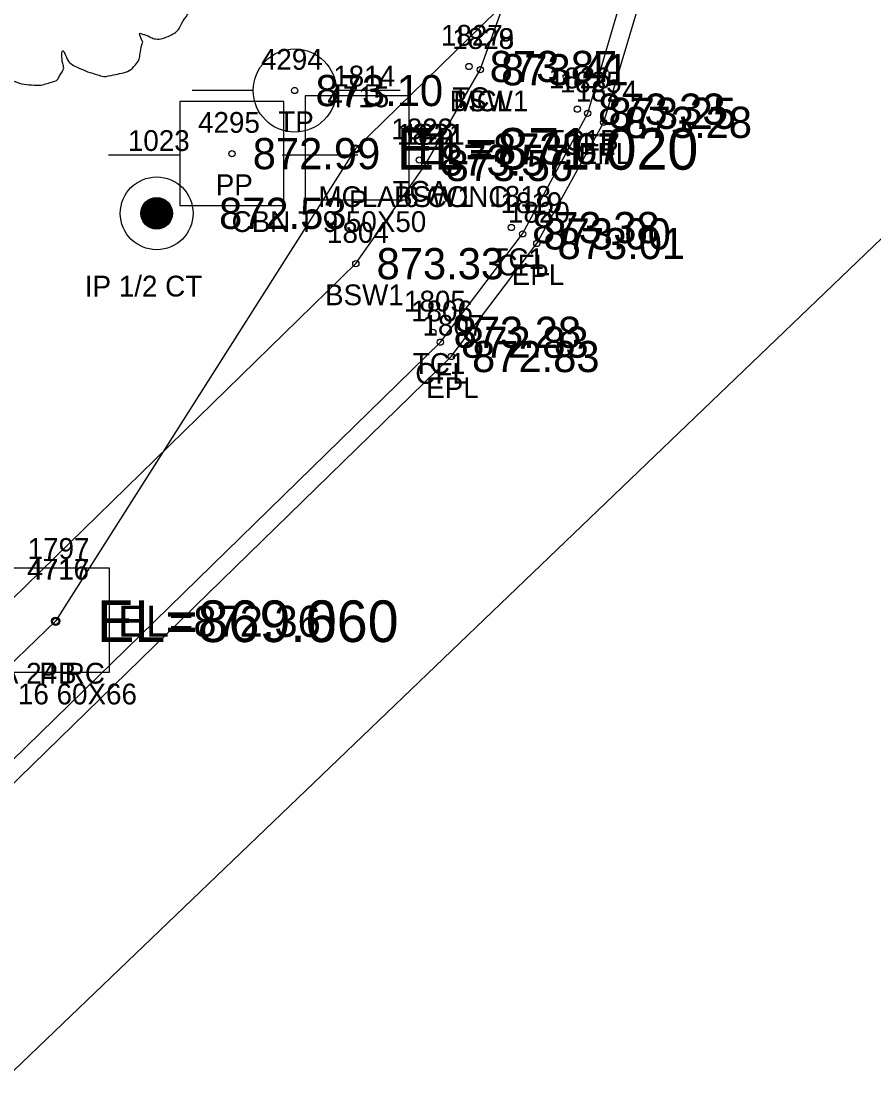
# Model space of a CAD drawing. Extents: x 1622501 to 1626664, y 1117816 to 1121579.
# Drawn here: x 1625385.2 to 1625426.2, y 1120573.2 to 1120624.7 of the extents above; entities that cross this region are included whole.
import ezdxf

# ---------------------------------------------------------------- set-up
doc = ezdxf.new("R2010")
doc.units = 0
for name, color, linetype in [('RD_EX_Conc', 7, 'Continuous'), ('RD_EX_Conc_txCode', 7, 'Continuous'), ('RD_EX_DR_Inlet', 7, 'Continuous'), ('RD_EX_DR_Inlet_txCode', 7, 'Continuous'), ('RD_EX_DR_Pipe', 7, 'Continuous'), ('RD_EX_DR_Pipe_txCode', 7, 'Continuous'), ('RD_EX_DV_Prop_txCode', 7, 'Continuous'), ('RD_EX_DV_PropPin', 7, 'Continuous'), ('RD_EX_Road', 7, 'Continuous'), ('RD_EX_Road_txCode', 7, 'Continuous'), ('RD_EX_TX_Conc_ELEV', 7, 'Continuous'), ('RD_EX_TX_DR_Inlet_ELEV', 7, 'Continuous'), ('RD_EX_TX_DV_Prop_ELEV', 7, 'Continuous'), ('RD_EX_TX_Road_ELEV', 7, 'Continuous'), ('RD_EX_TX_UT_ELEV', 7, 'Continuous'), ('RD_EX_UT', 7, 'Continuous'), ('RD_EX_UT_txCode', 7, 'Continuous'), ('RD_EX_VEG', 7, 'Continuous'), ('RD_HC_Cl', 7, 'Continuous'), ('RD_HC_Survey_ELEV', 7, 'Continuous'), ('RD_SMD_Locator', 7, 'Continuous'), ('RD_TX_Pipe_ElevEX', 7, 'Continuous')]:
    doc.layers.add(name, color=color, linetype=linetype)

msp = doc.modelspace()

# ---------------------------------------------------------------- linework, layer by layer
at = {"layer": 'RD_EX_Conc'}
for points in [[(1624897.378, 1120127.586), (1624903.697, 1120133.247), (1624939.766, 1120167.411), (1624977.137, 1120202.764), (1625013.589, 1120237.139), (1625049.488, 1120270.838), (1625084.275, 1120303.479), (1625121.787, 1120338.741), (1625157.607, 1120372.541), (1625193.027, 1120405.896), (1625230.27, 1120441.109), (1625263.987, 1120473.049), (1625301.798, 1120509.249), (1625336.15, 1120542.221), (1625372.25, 1120576.993), (1625405.365, 1120609.311), (1625409.32, 1120614.519), (1625412.456, 1120620.32), (1625414.419, 1120627.016), (1625414.966, 1120636.138), (1625412.914, 1120644.37), (1625411.037, 1120648.086), (1625399.274, 1120667.189)], [(1624899.89, 1120137.526), (1624936.243, 1120171.696), (1624973.261, 1120206.726), (1625009.729, 1120241.184), (1625045.817, 1120275.099), (1625080.725, 1120307.719), (1625118.033, 1120342.848), (1625154.459, 1120377.147), (1625189.451, 1120410.103), (1625226.397, 1120445.046), (1625260.082, 1120477.093), (1625298.209, 1120513.612), (1625332.486, 1120546.411), (1625368.395, 1120580.995), (1625401.296, 1120613.087), (1625404.616, 1120617.809), (1625407.287, 1120622.414), (1625408.963, 1120627.094), (1625409.263, 1120635.885), (1625414.414, 1120636.083)], [(1625404.616, 1120617.809), (1625407.287, 1120622.414), (1625408.963, 1120627.094), (1625409.263, 1120635.885)]]:
    msp.add_lwpolyline(points, dxfattribs=at)
at = {"layer": 'RD_EX_DR_Inlet'}
for p, q in [((1625403.865, 1120616.154), (1625403.865, 1120621.154)), ((1625389.445, 1120593.434), (1625389.445, 1120598.434))]:
    msp.add_line(p, q, dxfattribs=at)
for points in [[(1625403.865, 1120616.154), (1625403.865, 1120621.154), (1625398.865, 1120621.154), (1625398.865, 1120616.154)], [(1625389.445, 1120593.434), (1625389.445, 1120598.434), (1625384.445, 1120598.434), (1625384.445, 1120593.434)]]:
    msp.add_lwpolyline(points, close=True, dxfattribs=at)
at = {"layer": 'RD_EX_DR_Pipe'}
msp.add_lwpolyline([(1625495.159, 1120700.169), (1625478.481, 1120693.944), (1625478.481, 1120693.944), (1625401.274, 1120618.609), (1625386.855, 1120595.889), (1625386.855, 1120595.889), (1625239.336, 1120454.576), (1625067.489, 1120292.506), (1624913.323, 1120147.082), (1624906.318, 1120142.577), (1624803.571, 1120043.734), (1624612.212, 1119870.34), (1624528.295, 1119793.118)], dxfattribs=at)
at = {"layer": 'RD_EX_DV_PropPin'}
for p, q in [((1625391.33, 1120614.851), (1625391.33, 1120616.163)), ((1625391.365, 1120614.831), (1625391.365, 1120616.183)), ((1625391.4, 1120614.814), (1625391.4, 1120616.2)), ((1625391.435, 1120614.799), (1625391.435, 1120616.215)), ((1625391.47, 1120614.787), (1625391.47, 1120616.227)), ((1625391.505, 1120614.776), (1625391.505, 1120616.238)), ((1625391.541, 1120614.766), (1625391.541, 1120616.248)), ((1625391.576, 1120614.759), (1625391.576, 1120616.255)), ((1625391.611, 1120614.753), (1625391.611, 1120616.261)), ((1625391.646, 1120614.749), (1625391.646, 1120616.265)), ((1625391.681, 1120614.747), (1625391.681, 1120616.267)), ((1625391.716, 1120614.746), (1625391.716, 1120616.268)), ((1625391.751, 1120614.747), (1625391.751, 1120616.267)), ((1625391.786, 1120614.749), (1625391.786, 1120616.265)), ((1625391.821, 1120614.753), (1625391.821, 1120616.261)), ((1625391.856, 1120614.759), (1625391.856, 1120616.255)), ((1625391.891, 1120614.766), (1625391.891, 1120616.248)), ((1625391.926, 1120614.776), (1625391.926, 1120616.238)), ((1625391.961, 1120614.787), (1625391.961, 1120616.227)), ((1625391.996, 1120614.799), (1625391.996, 1120616.215)), ((1625392.031, 1120614.814), (1625392.031, 1120616.2)), ((1625392.066, 1120614.831), (1625392.066, 1120616.183)), ((1625392.101, 1120614.851), (1625392.101, 1120616.163)), ((1625390.98, 1120615.311), (1625390.98, 1120615.703)), ((1625391.015, 1120615.209), (1625391.015, 1120615.805)), ((1625391.05, 1120615.137), (1625391.05, 1120615.877)), ((1625391.085, 1120615.08), (1625391.085, 1120615.934)), ((1625391.12, 1120615.033), (1625391.12, 1120615.981)), ((1625391.155, 1120614.992), (1625391.155, 1120616.022)), ((1625391.19, 1120614.956), (1625391.19, 1120616.058)), ((1625391.225, 1120614.925), (1625391.225, 1120616.089)), ((1625391.26, 1120614.897), (1625391.26, 1120616.117)), ((1625391.295, 1120614.872), (1625391.295, 1120616.142)), ((1625392.136, 1120614.872), (1625392.136, 1120616.142)), ((1625392.171, 1120614.897), (1625392.171, 1120616.117)), ((1625392.206, 1120614.925), (1625392.206, 1120616.089)), ((1625392.241, 1120614.956), (1625392.241, 1120616.058)), ((1625392.276, 1120614.992), (1625392.276, 1120616.022)), ((1625392.311, 1120615.033), (1625392.311, 1120615.981)), ((1625392.346, 1120615.08), (1625392.346, 1120615.934)), ((1625392.381, 1120615.137), (1625392.381, 1120615.877)), ((1625392.416, 1120615.209), (1625392.416, 1120615.805)), ((1625392.451, 1120615.311), (1625392.451, 1120615.703))]:
    msp.add_line(p, q, dxfattribs=at)
for radius in [1.75, 0.761]:
    msp.add_circle((1625391.716, 1120615.507), radius, dxfattribs=at)
at = {"layer": 'RD_EX_Road'}
msp.add_lwpolyline([(1625193.609, 1120405.268), (1625230.886, 1120440.454), (1625264.542, 1120472.475), (1625302.319, 1120508.619), (1625336.712, 1120541.707), (1625372.736, 1120576.316), (1625405.889, 1120608.621), (1625410.004, 1120614.055), (1625413.225, 1120619.884), (1625415.316, 1120626.889), (1625415.744, 1120636.202), (1625413.752, 1120644.595), (1625411.823, 1120648.585), (1625399.983, 1120667.632), (1625382.545, 1120696.163), (1625366.978, 1120721.108), (1625360.429, 1120729.145), (1625352.16, 1120734.407)], dxfattribs=at)
at = {"layer": 'RD_EX_UT'}
for p, q in [((1625393.429, 1120621.428), (1625396.36, 1120621.428)), ((1625400.36, 1120621.428), (1625403.429, 1120621.428)), ((1625397.828, 1120620.889), (1625392.828, 1120620.889)), ((1625392.828, 1120620.889), (1625392.828, 1120615.889)), ((1625397.828, 1120615.889), (1625397.828, 1120620.889)), ((1625389.397, 1120618.327), (1625392.866, 1120618.327)), ((1625397.757, 1120618.327), (1625401.397, 1120618.327)), ((1625392.828, 1120615.889), (1625397.828, 1120615.889))]:
    msp.add_line(p, q, dxfattribs=at)
msp.add_circle((1625398.36, 1120621.413), 2, dxfattribs=at)
at = {"layer": 'RD_EX_VEG'}
for points in [[(1625386.819, 1120636.238), (1625386.52, 1120636.263), (1625386.195, 1120636.163), (1625385.945, 1120636.063), (1625385.72, 1120635.988), (1625385.495, 1120635.888), (1625385.195, 1120635.713), (1625384.97, 1120635.513), (1625384.845, 1120635.263), (1625384.795, 1120635.039), (1625384.745, 1120634.764), (1625384.745, 1120634.589), (1625384.62, 1120634.564), (1625384.47, 1120634.589), (1625384.221, 1120634.664), (1625383.971, 1120634.664), (1625383.721, 1120634.664), (1625383.371, 1120634.639), (1625383.021, 1120634.639), (1625382.746, 1120634.589), (1625382.421, 1120634.539), (1625382.047, 1120634.414), (1625381.697, 1120634.289), (1625381.397, 1120634.039), (1625381.147, 1120633.564), (1625381.022, 1120633.214), (1625380.872, 1120632.964), (1625381.022, 1120632.515), (1625381.197, 1120632.165), (1625381.222, 1120631.965), (1625381.297, 1120631.54), (1625381.397, 1120631.315), (1625381.522, 1120631.115), (1625381.447, 1120631.09), (1625381.072, 1120631.04), (1625380.772, 1120630.94), (1625380.347, 1120630.715), (1625380.122, 1120630.491), (1625380.022, 1120630.166), (1625379.997, 1120629.816), (1625379.898, 1120629.616), (1625379.823, 1120629.341), (1625379.798, 1120629.266), (1625379.748, 1120628.941), (1625379.848, 1120628.491), (1625379.873, 1120628.142), (1625379.997, 1120627.917), (1625380.147, 1120627.742), (1625380.322, 1120627.492), (1625380.722, 1120627.267), (1625381.047, 1120627.167), (1625381.247, 1120627.142), (1625381.072, 1120626.642), (1625381.022, 1120626.292), (1625380.897, 1120625.893), (1625380.897, 1120625.818), (1625380.847, 1120625.343), (1625380.997, 1120625.018), (1625381.072, 1120624.643), (1625381.247, 1120624.418), (1625381.522, 1120624.118), (1625381.847, 1120623.893), (1625382.346, 1120623.768), (1625382.746, 1120623.793), (1625383.321, 1120623.968), (1625383.571, 1120624.043), (1625383.546, 1120623.868), (1625383.571, 1120623.494), (1625383.571, 1120623.069), (1625383.721, 1120622.744), (1625383.821, 1120622.469), (1625383.971, 1120622.219), (1625384.296, 1120621.994), (1625384.695, 1120621.919), (1625385.12, 1120621.769), (1625385.57, 1120621.694), (1625386.07, 1120621.669), (1625386.67, 1120621.819), (1625386.944, 1120621.944), (1625387.044, 1120622.119), (1625387.244, 1120622.494), (1625387.194, 1120622.719), (1625387.219, 1120623.319), (1625387.319, 1120623.144), (1625387.494, 1120622.794), (1625387.994, 1120622.494), (1625388.394, 1120622.319), (1625388.869, 1120622.169), (1625389.168, 1120622.094), (1625389.643, 1120622.169), (1625390.018, 1120622.244), (1625390.393, 1120622.369), (1625390.693, 1120622.644), (1625390.868, 1120622.919), (1625390.918, 1120623.194), (1625390.993, 1120623.569), (1625391.043, 1120623.743)], [(1625391.043, 1120623.743), (1625390.968, 1120623.918), (1625390.918, 1120624.168), (1625390.993, 1120624.143), (1625391.168, 1120624.093), (1625391.442, 1120623.968), (1625391.667, 1120623.893), (1625391.992, 1120623.918), (1625392.267, 1120624.018), (1625392.717, 1120624.293), (1625392.992, 1120624.768), (1625393.267, 1120625.168), (1625393.342, 1120625.493), (1625393.292, 1120625.718), (1625393.267, 1120626.217), (1625393.067, 1120626.467), (1625393.017, 1120626.592), (1625392.917, 1120626.992), (1625392.992, 1120627.042), (1625393.267, 1120627.092), (1625393.641, 1120627.217), (1625393.916, 1120627.342), (1625394.141, 1120627.517), (1625394.216, 1120627.742), (1625394.191, 1120628.142), (1625394.241, 1120628.541), (1625394.166, 1120628.691), (1625394.066, 1120628.841), (1625393.991, 1120629.041), (1625393.841, 1120629.191), (1625393.741, 1120629.341), (1625393.641, 1120629.441), (1625393.517, 1120629.591), (1625393.342, 1120629.716), (1625393.192, 1120629.766), (1625393.142, 1120629.916), (1625393.292, 1120630.116), (1625393.342, 1120630.216), (1625393.367, 1120630.441), (1625393.592, 1120630.79), (1625393.641, 1120631.19), (1625393.592, 1120631.615), (1625393.542, 1120631.89), (1625393.392, 1120632.165), (1625393.192, 1120632.415), (1625393.067, 1120632.59), (1625392.892, 1120632.715), (1625392.567, 1120632.84), (1625392.317, 1120632.889), (1625391.967, 1120632.889), (1625391.767, 1120632.939), (1625391.792, 1120632.989), (1625391.792, 1120633.139), (1625391.792, 1120633.414), (1625391.717, 1120633.864), (1625391.567, 1120634.364), (1625391.567, 1120634.389), (1625391.467, 1120634.639), (1625391.243, 1120634.839), (1625391.068, 1120634.939), (1625390.868, 1120635.064), (1625390.618, 1120635.089), (1625390.318, 1120635.089), (1625390.043, 1120635.039), (1625389.843, 1120634.939), (1625389.668, 1120634.814), (1625389.593, 1120634.964), (1625389.493, 1120635.263), (1625389.443, 1120635.413), (1625389.293, 1120635.588), (1625389.069, 1120635.788), (1625388.619, 1120635.913), (1625387.994, 1120635.838), (1625387.694, 1120635.638), (1625387.544, 1120635.463), (1625387.494, 1120635.588), (1625387.294, 1120635.788), (1625387.194, 1120635.963), (1625387.019, 1120636.088), (1625386.869, 1120636.188), (1625386.769, 1120636.238)]]:
    msp.add_spline(points, degree=3, dxfattribs=at)
at = {"layer": 'RD_HC_Cl'}
msp.add_line((1625124.669, 1120324.937), (1625539.123, 1120722.158), dxfattribs=at)
at = {"layer": 'RD_SMD_Locator'}
for centre, radius in [((1625406.737, 1120622.57), 0.15), ((1625407.287, 1120622.414), 0.15), ((1625407.287, 1120622.414), 0.15), ((1625398.36, 1120621.413), 0.15), ((1625411.952, 1120620.518), 0.15), ((1625412.456, 1120620.32), 0.15), ((1625413.225, 1120619.884), 0.15), ((1625401.274, 1120618.609), 0.2), ((1625401.274, 1120618.609), 0.15), ((1625395.337, 1120618.38), 0.15), ((1625404.35, 1120618.067), 0.15), ((1625404.616, 1120617.809), 0.15), ((1625404.616, 1120617.809), 0.15), ((1625391.716, 1120615.507), 0.15), ((1625408.781, 1120614.824), 0.15), ((1625409.32, 1120614.519), 0.15), ((1625410.004, 1120614.055), 0.15), ((1625401.296, 1120613.087), 0.15), ((1625405.002, 1120609.785), 0.15), ((1625405.365, 1120609.311), 0.15), ((1625405.889, 1120608.621), 0.15), ((1625386.855, 1120595.889), 0.2), ((1625386.855, 1120595.889), 0.2), ((1625386.855, 1120595.889), 0.15)]:
    msp.add_circle(centre, radius, dxfattribs=at)

# ---------------------------------------------------------------- texts
at = {"layer": 'RD_EX_Conc_txCode'}
for s, p in [('1827', (1625405.39, 1120623.57)), ('1828', (1625405.941, 1120623.414)), ('1829', (1625405.941, 1120623.414)), ('1826', (1625410.582, 1120621.518)), ('1825', (1625411.109, 1120621.32)), ('BSW1', (1625405.807, 1120620.414)), ('TC', (1625405.941, 1120620.57)), ('MCL', (1625405.996, 1120620.414)), ('1823', (1625403.004, 1120619.067)), ('1822', (1625403.27, 1120618.809)), ('1821', (1625403.553, 1120618.809)), ('TC1B', (1625410.519, 1120618.518)), ('CFL', (1625411.251, 1120618.32)), ('MCLA 6 CONC', (1625399.498, 1120615.809)), ('TCA', (1625403.067, 1120616.067)), ('BSW1', (1625403.136, 1120615.809)), ('1818', (1625407.718, 1120615.824)), ('1819', (1625408.257, 1120615.519)), ('1804', (1625399.91, 1120614.087)), ('TC1', (1625407.821, 1120612.824)), ('CFL', (1625408.115, 1120612.519)), ('BSW1', (1625399.815, 1120611.087)), ('1805', (1625403.616, 1120610.785)), ('1806', (1625403.955, 1120610.311)), ('TC1', (1625404.041, 1120607.785)), ('CFL', (1625404.16, 1120607.311))]:
    msp.add_text(s, height=1, dxfattribs=at).set_placement(p)
at = {"layer": 'RD_EX_DR_Inlet_txCode'}
for s, p in [('1814', (1625400.211, 1120621.609)), ('CBN T 9 50X50', (1625395.321, 1120614.609)), ('1797', (1625385.508, 1120598.889)), ('CBN T 16 60X66', (1625380.658, 1120591.889))]:
    msp.add_text(s, height=1, dxfattribs=at).set_placement(p)
at = {"layer": 'RD_EX_DR_Pipe_txCode'}
for s, p in [('4715', (1625399.927, 1120620.609)), ('P', (1625400.967, 1120615.609)), ('4716', (1625385.484, 1120597.889)), ('4717', (1625385.508, 1120597.889)), ('PA 24 RC', (1625383.28, 1120592.889)), ('PB', (1625386.075, 1120592.889))]:
    msp.add_text(s, height=1, dxfattribs=at).set_placement(p)
at = {"layer": 'RD_EX_DV_Prop_txCode'}
for s, p in [('1023', (1625390.33, 1120618.507)), ('IP 1/2 CT', (1625388.259, 1120611.507))]:
    msp.add_text(s, height=1, dxfattribs=at).set_placement(p)
at = {"layer": 'RD_EX_Road_txCode'}
for s, p in [('1824', (1625411.878, 1120620.884)), ('EPL', (1625412.02, 1120617.884)), ('1820', (1625408.618, 1120615.055)), ('EPL', (1625408.799, 1120612.055)), ('1807', (1625404.503, 1120609.621)), ('EPL', (1625404.684, 1120606.621))]:
    msp.add_text(s, height=1, dxfattribs=at).set_placement(p)
at = {"layer": 'RD_EX_TX_Conc_ELEV'}
for s, p in [('873.87', (1625407.737, 1120621.82)), ('873.41', (1625408.287, 1120621.664)), ('873.41', (1625408.287, 1120621.664)), ('873.33', (1625412.952, 1120619.768)), ('873.25', (1625413.456, 1120619.57)), ('873.57', (1625405.35, 1120617.317)), ('873.56', (1625405.616, 1120617.059)), ('873.56', (1625405.616, 1120617.059)), ('873.38', (1625409.781, 1120614.074)), ('873.00', (1625410.32, 1120613.769)), ('873.33', (1625402.296, 1120612.337)), ('873.28', (1625406.002, 1120609.035)), ('872.83', (1625406.365, 1120608.561))]:
    msp.add_text(s, height=1.5, dxfattribs=at).set_placement(p)
at = {"layer": 'RD_EX_TX_DR_Inlet_ELEV'}
for s, p in [('EL=873.67', (1625404.274, 1120617.859)), ('EL=872.36', (1625389.855, 1120595.139))]:
    msp.add_text(s, height=1.5, dxfattribs=at).set_placement(p)
at = {"layer": 'RD_EX_TX_DV_Prop_ELEV'}
msp.add_text('872.53', height=1.5, dxfattribs=at).set_placement((1625394.716, 1120614.757))
at = {"layer": 'RD_EX_TX_Road_ELEV'}
for s, p in [('873.28', (1625414.225, 1120619.134)), ('873.01', (1625411.004, 1120613.305)), ('872.83', (1625406.889, 1120607.871))]:
    msp.add_text(s, height=1.5, dxfattribs=at).set_placement(p)
at = {"layer": 'RD_EX_TX_UT_ELEV'}
msp.add_text('873.10', height=1.5, dxfattribs=at).set_placement((1625399.36, 1120620.663))
at = {"layer": 'RD_EX_UT_txCode'}
for s, p in [('4294', (1625396.73, 1120622.413)), ('4295', (1625393.707, 1120619.38)), ('TP', (1625397.565, 1120619.413)), ('PP', (1625394.558, 1120616.38))]:
    msp.add_text(s, height=1, dxfattribs=at).set_placement(p)
at = {"layer": 'RD_HC_Survey_ELEV'}
msp.add_text('872.99', height=1.5, dxfattribs=at).set_placement((1625396.337, 1120617.63))
at = {"layer": 'RD_TX_Pipe_ElevEX'}
for s, p in [('EL=871.020', (1625403.274, 1120617.609)), ('EL=869.660', (1625388.855, 1120594.889)), ('EL=869.060', (1625388.855, 1120594.889))]:
    msp.add_text(s, height=2, dxfattribs=at).set_placement(p)

doc.saveas('drawing.dxf')
